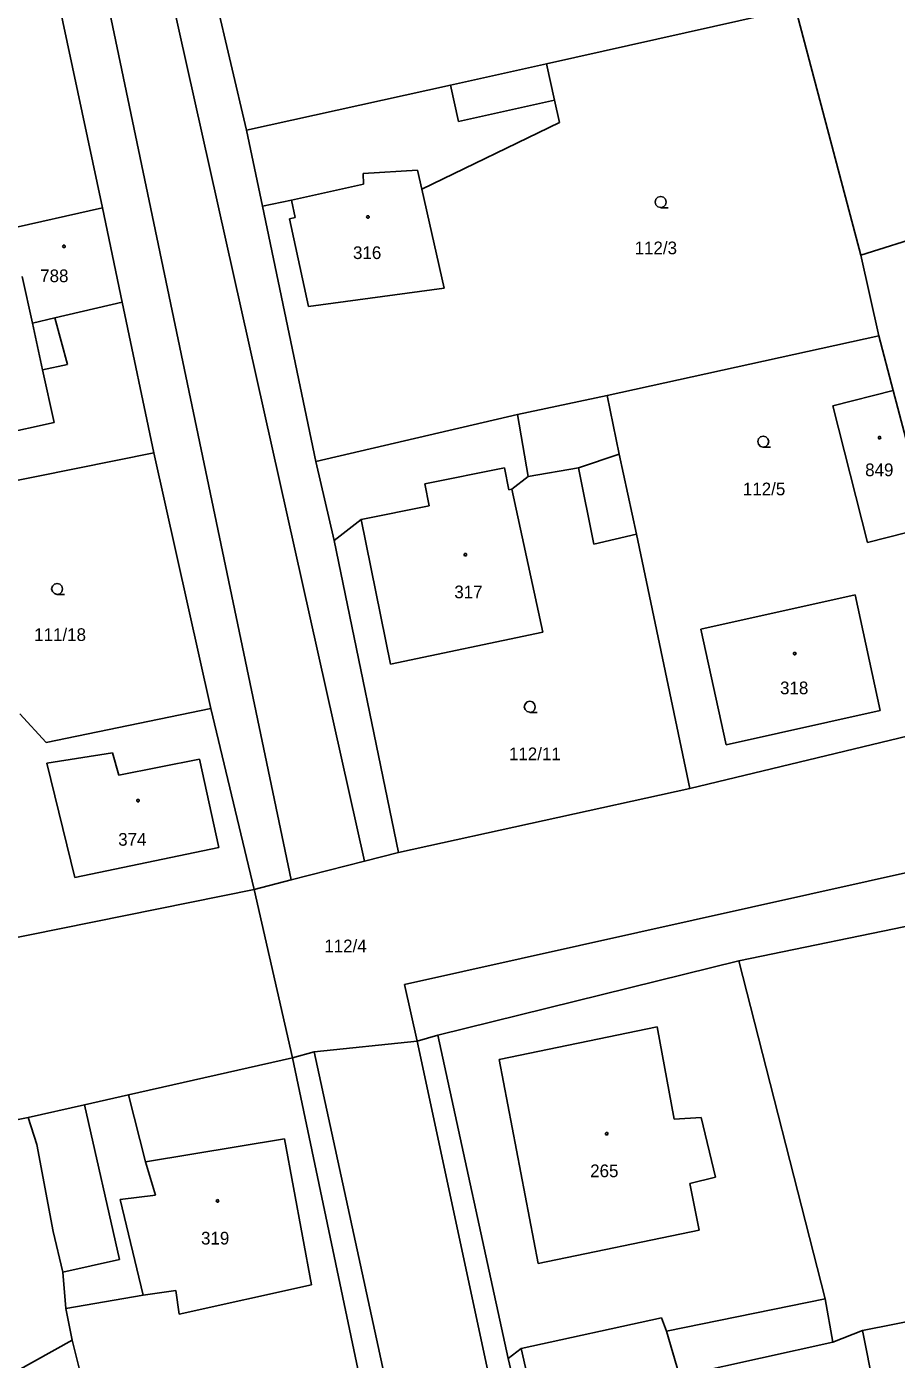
# Model space of a CAD drawing. Extents: x -757994 to -755874, y -1047691 to -1046119.
# Drawn here: x -756456.6 to -756398.3, y -1047042.4 to -1046953.1 of the extents above; entities that cross this region are included whole.
import ezdxf

# ---------------------------------------------------------------- set-up
doc = ezdxf.new("R2010")
doc.units = 0
doc.layers.add('katastrální mapa', color=7, linetype='Continuous')

msp = doc.modelspace()

# ---------------------------------------------------------------- linework, layer by layer
at = {"layer": 'katastrální mapa'}
for p, q in [((-756458.02, -1046901.39), (-756433.97, -1047009.04)), ((-756461.51, -1046902.26), (-756438.89, -1047010.3)), ((-756446.03, -1046942.43), (-756441.88, -1046960.07)), ((-756455.08, -1046948.65), (-756451.54, -1046965.28)), ((-756421.78, -1046955.61), (-756405.07, -1046951.9)), ((-756400.69, -1046968.43), (-756405.07, -1046951.9)), ((-756428.21, -1046957.04), (-756421.78, -1046955.61)), ((-756421.24, -1046958.05), (-756421.78, -1046955.61)), ((-756441.88, -1046960.07), (-756428.21, -1046957.04)), ((-756427.67, -1046959.48), (-756428.21, -1046957.04)), ((-756421.24, -1046958.05), (-756427.67, -1046959.48)), ((-756420.91, -1046959.56), (-756421.24, -1046958.05)), ((-756430.13, -1046964.01), (-756420.91, -1046959.56)), ((-756441.88, -1046960.07), (-756440.82, -1046965.15)), ((-756434.06, -1046962.98), (-756430.42, -1046962.74)), ((-756434.04, -1046963.69), (-756434.06, -1046962.98)), ((-756430.42, -1046962.74), (-756430.13, -1046964.01)), ((-756383.52, -1046963.05), (-756400.69, -1046968.43)), ((-756438.88, -1046964.75), (-756434.04, -1046963.69)), ((-756428.64, -1046970.66), (-756430.13, -1046964.01)), ((-756440.82, -1046965.15), (-756438.88, -1046964.75)), ((-756438.88, -1046964.75), (-756438.62, -1046965.92)), ((-756458.1, -1046966.74), (-756451.54, -1046965.28)), ((-756451.54, -1046965.28), (-756450.22, -1046971.58)), ((-756440.82, -1046965.15), (-756437.25, -1046982.27)), ((-756439.01, -1046966.01), (-756438.62, -1046965.92)), ((-756439.01, -1046966.01), (-756437.73, -1046971.87)), ((-756399.5, -1046973.84), (-756400.69, -1046968.43)), ((-756456.93, -1046969.86), (-756456.24, -1046973)), ((-756437.73, -1046971.87), (-756428.64, -1046970.66)), ((-756454.74, -1046972.64), (-756450.22, -1046971.58)), ((-756450.22, -1046971.58), (-756448.11, -1046981.68)), ((-756456.24, -1046973), (-756454.74, -1046972.64)), ((-756456.24, -1046973), (-756455.56, -1046976.12)), ((-756453.89, -1046975.76), (-756454.74, -1046972.64)), ((-756417.7, -1046977.84), (-756399.5, -1046973.84)), ((-756398.53, -1046977.5), (-756399.5, -1046973.84)), ((-756455.56, -1046976.12), (-756453.89, -1046975.76)), ((-756454.79, -1046979.65), (-756455.56, -1046976.12)), ((-756402.58, -1046978.53), (-756398.53, -1046977.5)), ((-756396.32, -1046985.89), (-756398.53, -1046977.5)), ((-756423.71, -1046979.11), (-756417.7, -1046977.84)), ((-756416.9, -1046981.77), (-756417.7, -1046977.84)), ((-756437.25, -1046982.27), (-756423.71, -1046979.11)), ((-756423, -1046983.28), (-756423.71, -1046979.11)), ((-756402.58, -1046978.53), (-756400.25, -1046987.7)), ((-756458.44, -1046980.45), (-756454.79, -1046979.65)), ((-756465.35, -1046985.18), (-756448.11, -1046981.68)), ((-756448.11, -1046981.68), (-756444.29, -1046998.82)), ((-756416.9, -1046981.77), (-756419.64, -1046982.69)), ((-756415.75, -1046987.13), (-756416.9, -1046981.77)), ((-756437.25, -1046982.27), (-756436.01, -1046987.55)), ((-756424.59, -1046982.7), (-756429.93, -1046983.77)), ((-756424.3, -1046984.17), (-756424.59, -1046982.7)), ((-756423, -1046983.28), (-756419.64, -1046982.69)), ((-756419.64, -1046982.69), (-756418.6, -1046987.8)), ((-756429.93, -1046983.77), (-756429.64, -1046985.24)), ((-756424.1, -1046984.13), (-756423, -1046983.28)), ((-756424.1, -1046984.13), (-756424.3, -1046984.17)), ((-756422.01, -1046993.71), (-756424.1, -1046984.13)), ((-756429.64, -1046985.24), (-756434.2, -1046986.15)), ((-756436.01, -1046987.55), (-756434.2, -1046986.15)), ((-756434.2, -1046986.15), (-756432.24, -1046995.85)), ((-756418.6, -1046987.8), (-756415.75, -1046987.13)), ((-756412.16, -1047004.18), (-756415.75, -1046987.13)), ((-756400.25, -1046987.7), (-756395.95, -1046986.6)), ((-756436.01, -1046987.55), (-756431.69, -1047008.46)), ((-756401.09, -1046991.21), (-756411.42, -1046993.51)), ((-756399.41, -1046998.95), (-756401.09, -1046991.21)), ((-756411.42, -1046993.51), (-756409.72, -1047001.26)), ((-756432.24, -1046995.85), (-756422.01, -1046993.71)), ((-756455.32, -1047001.1), (-756444.29, -1046998.82)), ((-756444.29, -1046998.82), (-756441.38, -1047010.94)), ((-756409.72, -1047001.26), (-756399.41, -1046998.95)), ((-756457.09, -1046999.18), (-756455.32, -1047001.1)), ((-756395.28, -1047000.1), (-756412.16, -1047004.18)), ((-756455.28, -1047002.47), (-756450.87, -1047001.78)), ((-756453.4, -1047010.15), (-756455.28, -1047002.47)), ((-756450.87, -1047001.78), (-756450.45, -1047003.29)), ((-756450.45, -1047003.29), (-756445.05, -1047002.22)), ((-756445.05, -1047002.22), (-756443.74, -1047008.14)), ((-756412.16, -1047004.18), (-756431.69, -1047008.46)), ((-756443.74, -1047008.14), (-756453.4, -1047010.15)), ((-756433.97, -1047009.04), (-756431.69, -1047008.46)), ((-756431.3, -1047017.32), (-756389.74, -1047008.05)), ((-756438.89, -1047010.3), (-756433.97, -1047009.04)), ((-756441.38, -1047010.94), (-756438.89, -1047010.3)), ((-756441.38, -1047010.94), (-756459.12, -1047014.53)), ((-756441.38, -1047010.94), (-756438.8, -1047022.23)), ((-756408.88, -1047015.73), (-756389.6, -1047011.74)), ((-756429.07, -1047020.7), (-756408.88, -1047015.73)), ((-756408.88, -1047015.73), (-756403.1, -1047038.38)), ((-756431.3, -1047017.32), (-756430.44, -1047021.1)), ((-756424.95, -1047022.34), (-756414.36, -1047020.15)), ((-756414.36, -1047020.15), (-756413.21, -1047026.34)), ((-756437.35, -1047021.83), (-756430.44, -1047021.1)), ((-756430.44, -1047021.1), (-756429.07, -1047020.7)), ((-756415, -1047093.07), (-756430.44, -1047021.1)), ((-756429.07, -1047020.7), (-756424.34, -1047042.36)), ((-756449.8, -1047024.71), (-756438.8, -1047022.23)), ((-756438.8, -1047022.23), (-756437.35, -1047021.83)), ((-756438.8, -1047022.23), (-756432.39, -1047052.66)), ((-756437.35, -1047021.83), (-756421.74, -1047093.61)), ((-756422.33, -1047036.01), (-756424.95, -1047022.34)), ((-756452.74, -1047025.38), (-756449.8, -1047024.71)), ((-756448.65, -1047029.2), (-756449.8, -1047024.71)), ((-756456.53, -1047026.22), (-756452.74, -1047025.38)), ((-756450.41, -1047035.74), (-756452.74, -1047025.38)), ((-756470.62, -1047029.12), (-756456.53, -1047026.22)), ((-756456.53, -1047026.22), (-756455.94, -1047028.04)), ((-756413.21, -1047026.34), (-756411.41, -1047026.23)), ((-756411.41, -1047026.23), (-756410.44, -1047030.21)), ((-756455.94, -1047028.04), (-756454.86, -1047033.87)), ((-756439.35, -1047027.65), (-756448.65, -1047029.2)), ((-756437.54, -1047037.43), (-756439.35, -1047027.65)), ((-756447.99, -1047031.42), (-756448.65, -1047029.2)), ((-756410.44, -1047030.21), (-756412.17, -1047030.64)), ((-756412.17, -1047030.64), (-756411.54, -1047033.78)), ((-756450.36, -1047031.71), (-756447.99, -1047031.42)), ((-756448.81, -1047038.12), (-756450.36, -1047031.71)), ((-756454.86, -1047033.87), (-756454.2, -1047036.59)), ((-756411.54, -1047033.78), (-756422.33, -1047036.01)), ((-756454.2, -1047036.59), (-756450.41, -1047035.74)), ((-756454.2, -1047036.59), (-756454, -1047039.01)), ((-756446.4, -1047039.39), (-756437.54, -1047037.43)), ((-756383.08, -1047037.05), (-756400.59, -1047040.49)), ((-756454, -1047039.01), (-756448.81, -1047038.12)), ((-756448.81, -1047038.12), (-756446.63, -1047037.82)), ((-756446.63, -1047037.82), (-756446.4, -1047039.39)), ((-756454, -1047039.01), (-756453.58, -1047041.15)), ((-756413.72, -1047040.53), (-756403.1, -1047038.38)), ((-756403.1, -1047038.38), (-756402.57, -1047041.28)), ((-756423.48, -1047041.7), (-756414.06, -1047039.64)), ((-756414.06, -1047039.64), (-756413.72, -1047040.53)), ((-756413.72, -1047040.53), (-756412.88, -1047043.43)), ((-756400.59, -1047040.49), (-756402.57, -1047041.28)), ((-756399.82, -1047044.31), (-756400.59, -1047040.49)), ((-756453.58, -1047041.15), (-756466.75, -1047048.44)), ((-756453.58, -1047041.15), (-756451.2, -1047050.59)), ((-756424.34, -1047042.36), (-756423.48, -1047041.7)), ((-756423.48, -1047041.7), (-756422.66, -1047045.25)), ((-756402.57, -1047041.28), (-756412.28, -1047043.41)), ((-756424.34, -1047042.36), (-756423.55, -1047045.74))]:
    msp.add_line(p, q, dxfattribs=at)
for points in [[(-756414.11, -1046965.25), (-756414.3, -1046965.2), (-756414.435, -1046965.065), (-756414.485, -1046964.88), (-756414.435, -1046964.695), (-756414.3, -1046964.56), (-756414.115, -1046964.51), (-756413.93, -1046964.56), (-756413.795, -1046964.695), (-756413.745, -1046964.885), (-756413.795, -1046965.075), (-756413.93, -1046965.21), (-756414.12, -1046965.26), (-756413.62, -1046965.26)], [(-756407.24, -1046981.3), (-756407.43, -1046981.25), (-756407.565, -1046981.115), (-756407.615, -1046980.93), (-756407.565, -1046980.745), (-756407.43, -1046980.61), (-756407.245, -1046980.56), (-756407.06, -1046980.61), (-756406.925, -1046980.745), (-756406.875, -1046980.935), (-756406.925, -1046981.125), (-756407.06, -1046981.26), (-756407.25, -1046981.31), (-756406.75, -1046981.31)], [(-756454.58, -1046991.17), (-756454.77, -1046991.12), (-756454.905, -1046990.985), (-756454.955, -1046990.8), (-756454.905, -1046990.615), (-756454.77, -1046990.48), (-756454.585, -1046990.43), (-756454.4, -1046990.48), (-756454.265, -1046990.615), (-756454.215, -1046990.805), (-756454.265, -1046990.995), (-756454.4, -1046991.13), (-756454.59, -1046991.18), (-756454.09, -1046991.18)], [(-756422.89, -1046999.07), (-756423.08, -1046999.02), (-756423.215, -1046998.885), (-756423.265, -1046998.7), (-756423.215, -1046998.515), (-756423.08, -1046998.38), (-756422.895, -1046998.33), (-756422.71, -1046998.38), (-756422.575, -1046998.515), (-756422.525, -1046998.705), (-756422.575, -1046998.895), (-756422.71, -1046999.03), (-756422.9, -1046999.08), (-756422.4, -1046999.08)]]:
    msp.add_lwpolyline(points, dxfattribs=at)
for points in [[(-756433.75, -1046965.795), (-756433.7, -1046965.805), (-756433.675, -1046965.85), (-756433.665, -1046965.88), (-756433.675, -1046965.925), (-756433.715, -1046965.96), (-756433.75, -1046965.965), (-756433.795, -1046965.95), (-756433.825, -1046965.92), (-756433.835, -1046965.88), (-756433.825, -1046965.835), (-756433.785, -1046965.8)], [(-756454.13, -1046967.765), (-756454.08, -1046967.775), (-756454.055, -1046967.82), (-756454.045, -1046967.85), (-756454.055, -1046967.895), (-756454.095, -1046967.93), (-756454.13, -1046967.935), (-756454.175, -1046967.92), (-756454.205, -1046967.89), (-756454.215, -1046967.85), (-756454.205, -1046967.805), (-756454.165, -1046967.77)], [(-756399.45, -1046980.585), (-756399.4, -1046980.595), (-756399.375, -1046980.64), (-756399.365, -1046980.67), (-756399.375, -1046980.715), (-756399.415, -1046980.75), (-756399.45, -1046980.755), (-756399.495, -1046980.74), (-756399.525, -1046980.71), (-756399.535, -1046980.67), (-756399.525, -1046980.625), (-756399.485, -1046980.59)], [(-756427.22, -1046988.425), (-756427.17, -1046988.435), (-756427.145, -1046988.48), (-756427.135, -1046988.51), (-756427.145, -1046988.555), (-756427.185, -1046988.59), (-756427.22, -1046988.595), (-756427.265, -1046988.58), (-756427.295, -1046988.55), (-756427.305, -1046988.51), (-756427.295, -1046988.465), (-756427.255, -1046988.43)], [(-756405.13, -1046995.055), (-756405.08, -1046995.065), (-756405.055, -1046995.11), (-756405.045, -1046995.14), (-756405.055, -1046995.185), (-756405.095, -1046995.22), (-756405.13, -1046995.225), (-756405.175, -1046995.21), (-756405.205, -1046995.18), (-756405.215, -1046995.14), (-756405.205, -1046995.095), (-756405.165, -1046995.06)], [(-756449.16, -1047004.905), (-756449.11, -1047004.915), (-756449.085, -1047004.96), (-756449.075, -1047004.99), (-756449.085, -1047005.035), (-756449.125, -1047005.07), (-756449.16, -1047005.075), (-756449.205, -1047005.06), (-756449.235, -1047005.03), (-756449.245, -1047004.99), (-756449.235, -1047004.945), (-756449.195, -1047004.91)], [(-756417.74, -1047027.225), (-756417.69, -1047027.235), (-756417.665, -1047027.28), (-756417.655, -1047027.31), (-756417.665, -1047027.355), (-756417.705, -1047027.39), (-756417.74, -1047027.395), (-756417.785, -1047027.38), (-756417.815, -1047027.35), (-756417.825, -1047027.31), (-756417.815, -1047027.265), (-756417.775, -1047027.23)], [(-756443.83, -1047031.725), (-756443.78, -1047031.735), (-756443.755, -1047031.78), (-756443.745, -1047031.81), (-756443.755, -1047031.855), (-756443.795, -1047031.89), (-756443.83, -1047031.895), (-756443.875, -1047031.88), (-756443.905, -1047031.85), (-756443.915, -1047031.81), (-756443.905, -1047031.765), (-756443.865, -1047031.73)]]:
    msp.add_lwpolyline(points, close=True, dxfattribs=at)

# ---------------------------------------------------------------- texts
for s, p in [('112/3', (-756415.869, -1046968.38)), ('316', (-756434.747, -1046968.7)), ('788', (-756455.721, -1046970.25)), ('849', (-756400.41, -1046983.25)), ('112/5', (-756408.609, -1046984.53)), ('317', (-756427.956, -1046991.43)), ('111/18', (-756456.125, -1046994.29)), ('318', (-756406.117, -1046997.86)), ('112/11', (-756424.292, -1047002.28)), ('374', (-756450.491, -1047008.01)), ('112/4', (-756436.675, -1047015.15)), ('265', (-756418.847, -1047030.22)), ('319', (-756444.937, -1047034.73))]:
    msp.add_text(s, height=0.85, dxfattribs=at).set_placement(p)

doc.saveas('drawing.dxf')
